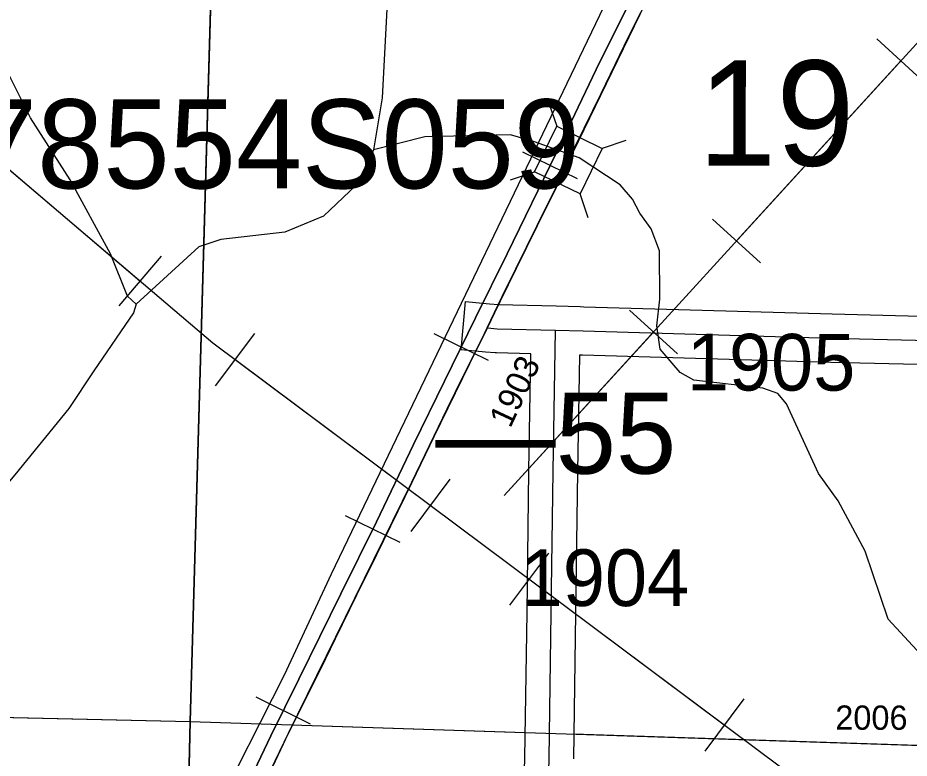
# Model space of a CAD drawing. Extents: x -132.8 to -73.3, y -60 to -26.
# Drawn here: x -98.134 to -97.033, y -43.037 to -42.122 of the extents above; entities that cross this region are included whole.
import ezdxf

# ---------------------------------------------------------------- set-up
doc = ezdxf.new("R2010")
doc.units = 0
for name, color, linetype in [('tdCoHydroRiver', 7, 'Continuous'), ('tdCoPipe', 7, 'Continuous'), ('tdCoPriCL', 7, 'Continuous'), ('tdCoPrimary', 7, 'Continuous'), ('tdCoPriNonDiv', 7, 'Continuous'), ('tdCoPriNonDivCL', 7, 'Continuous'), ('tdCoRRCL', 7, 'Continuous'), ('tdCoSecRdNmbr', 7, 'Continuous'), ('tdCoSecRteBand', 7, 'Continuous'), ('tdCoSecRteCL', 7, 'Continuous'), ('tdCoSectLine', 7, 'Continuous'), ('tdCoSectLinePart', 7, 'Continuous'), ('tdCoSectNmbr', 7, 'Continuous'), ('tdCoStrucNonDivPri', 7, 'Continuous'), ('tdCoStrucPriMaintName', 7, 'Continuous'), ('tdCoStrucSec', 7, 'Continuous'), ('tdCoSurfGravel', 7, 'Continuous'), ('tdCoTwpBndry', 7, 'Continuous'), ('tdCoTwpBndryShd', 7, 'Continuous'), ('tdStHwyPriRefPost1', 7, 'Continuous'), ('tdStHwyPriRefPost5', 7, 'Continuous')]:
    doc.layers.add(name, color=color, linetype=linetype)

msp = doc.modelspace()

# ---------------------------------------------------------------- linework, layer by layer
at = {"layer": 'tdCoHydroRiver'}
for points in [[(-97.9873, -42.4753), (-97.9982, -42.4656), (-98.0191, -42.4131), (-98.0691, -42.322), (-98.1179, -42.2452), (-98.1436, -42.1942), (-98.183, -42.1223), (-98.2014, -42.0982), (-98.2074, -42.0823), (-98.2258, -42.0582), (-98.2354, -42.0351)], [(-97.6747, -42.0477), (-97.6834, -42.2203), (-97.6943, -42.2847)], [(-97.4402, -42.2946), (-97.4953, -42.275), (-97.5251, -42.2664), (-97.6308, -42.2688), (-97.6943, -42.2847)], [(-97.6943, -42.2847), (-97.7158, -42.3284), (-97.7561, -42.3669), (-97.8039, -42.3863), (-97.883, -42.3956), (-97.91, -42.4045), (-97.9873, -42.4753)], [(-97.0183, -42.9083), (-97.0584, -42.8649), (-97.0867, -42.7807), (-97.1201, -42.7185), (-97.1446, -42.6848), (-97.1839, -42.5988), (-97.1946, -42.586), (-97.2134, -42.5793), (-97.2984, -42.5696), (-97.3156, -42.5598), (-97.3402, -42.5309), (-97.3444, -42.5024), (-97.3405, -42.4694), (-97.3409, -42.4094), (-97.3513, -42.3824), (-97.3652, -42.3632), (-97.3743, -42.3456), (-97.3897, -42.328), (-97.4402, -42.2946)], [(-97.9873, -42.4753), (-97.9908, -42.4863), (-98.0397, -42.5577), (-98.0707, -42.6043), (-98.1372, -42.6864), (-98.1907, -42.7499), (-98.2441, -42.8071), (-98.2876, -42.8471), (-98.328, -42.892), (-98.3496, -42.9372), (-98.3662, -42.9763), (-98.3747, -43.0045), (-98.3797, -43.017)]]:
    msp.add_lwpolyline(points, dxfattribs=at)
at = {"layer": 'tdCoPipe'}
for p, q in [((-97.0726, -42.1477), (-97.0131, -42.2019)), ((-97.2756, -42.3703), (-97.216, -42.4246)), ((-97.9567, -42.4162), (-98.0088, -42.4776)), ((-97.3782, -42.4827), (-97.3187, -42.537)), ((-97.8414, -42.5116), (-97.8897, -42.5762)), ((-97.6, -42.6919), (-97.6482, -42.7564)), ((-97.4781, -42.783), (-97.5264, -42.8476)), ((-97.2367, -42.9633), (-97.2849, -43.0278))]:
    msp.add_line(p, q, dxfattribs=at)
for points in [[(-94.8143, -47.1462), (-94.7069, -46.9834), (-94.3383, -46.7979), (-94.0389, -46.5554), (-93.5712, -46.2188), (-94.1285, -45.467), (-94.6658, -44.7216), (-95.3488, -44.2535), (-96.1295, -43.7536), (-96.9537, -43.2251), (-97.8929, -42.5235), (-98.8243, -41.7306), (-99.8527, -40.7651), (-100.8396, -39.8322), (-101.7644, -38.9024), (-102.5401, -38.2536)], [(-97.5328, -42.712), (-96.3419, -41.4065), (-96.3321, -41.0863)], [(-97.0428, -42.1749), (-97.2458, -42.3974)], [(-97.9828, -42.4469), (-98.2122, -42.2517)], [(-97.3484, -42.5099), (-97.5328, -42.712)], [(-97.6242, -42.7242), (-97.8656, -42.5439)], [(-97.2609, -42.9956), (-97.5022, -42.8153)]]:
    msp.add_lwpolyline(points, dxfattribs=at)
at = {"layer": 'tdCoPriCL'}
msp.add_lwpolyline([(-97.8219, -43.053), (-97.7994, -43.0057), (-97.7943, -42.9953), (-97.7597, -42.926), (-97.7415, -42.8888), (-97.7153, -42.8348), (-97.6907, -42.785), (-97.647, -42.6954), (-97.6031, -42.6047), (-97.5834, -42.5645), (-97.557, -42.5117), (-97.5537, -42.5048), (-97.5309, -42.4567), (-97.5183, -42.4318), (-97.4922, -42.3781), (-97.4687, -42.3307), (-97.4557, -42.3019), (-97.4342, -42.258), (-97.4132, -42.2151), (-97.3787, -42.1445), (-97.3644, -42.1154)], dxfattribs=at)
at = {"layer": 'tdCoPrimary'}
msp.add_lwpolyline([(-97.8215, -43.053), (-97.7991, -43.0057), (-97.7594, -42.926), (-97.7411, -42.8888), (-97.715, -42.8348), (-97.6903, -42.785), (-97.6467, -42.6954), (-97.6028, -42.6047), (-97.583, -42.5645), (-97.5566, -42.5117), (-97.5533, -42.5048), (-97.5305, -42.4567), (-97.5179, -42.4318), (-97.4918, -42.3781), (-97.4684, -42.3307), (-97.4553, -42.3019), (-97.455, -42.3013), (-97.4519, -42.295), (-97.4338, -42.258), (-97.4129, -42.2151), (-97.3783, -42.1445), (-97.364, -42.1154)], dxfattribs=at)
msp.add_lwpolyline([(-97.8215, -43.053), (-97.7991, -43.0057), (-97.7594, -42.926), (-97.7411, -42.8888), (-97.715, -42.8348), (-97.6903, -42.785), (-97.6467, -42.6954), (-97.6028, -42.6047), (-97.583, -42.5645), (-97.5566, -42.5117), (-97.5533, -42.5048), (-97.5305, -42.4567), (-97.5179, -42.4318), (-97.4918, -42.3781), (-97.4684, -42.3307), (-97.4553, -42.3019), (-97.455, -42.3013), (-97.4519, -42.295), (-97.4338, -42.258), (-97.4129, -42.2151), (-97.3783, -42.1445), (-97.364, -42.1154)], dxfattribs=at)
msp.add_lwpolyline([(-97.8215, -43.053), (-97.7991, -43.0057), (-97.7594, -42.926), (-97.7411, -42.8888), (-97.715, -42.8348), (-97.6903, -42.785), (-97.6467, -42.6954), (-97.6028, -42.6047), (-97.583, -42.5645), (-97.5566, -42.5117), (-97.5533, -42.5048), (-97.5305, -42.4567), (-97.5179, -42.4318), (-97.4918, -42.3781), (-97.4684, -42.3307), (-97.4553, -42.3019), (-97.455, -42.3013), (-97.4519, -42.295), (-97.4338, -42.258), (-97.4129, -42.2151), (-97.3783, -42.1445), (-97.364, -42.1154)], dxfattribs=at)
at = {"layer": 'tdCoPriNonDiv'}
msp.add_lwpolyline([(-97.9587, -44.6434), (-97.9459, -44.1112), (-97.938, -43.7452), (-97.9341, -43.6535), (-97.928, -43.4661), (-97.9243, -43.3556), (-97.9211, -43.3246), (-97.9165, -43.2951), (-97.9097, -43.2641), (-97.9, -43.2256), (-97.882, -43.1776), (-97.7994, -43.0057), (-97.647, -42.6954), (-97.557, -42.5117), (-97.4687, -42.3307), (-97.3232, -42.0311)], dxfattribs=at)
at = {"layer": 'tdCoPriNonDivCL'}
msp.add_lwpolyline([(-97.8219, -43.053), (-97.7994, -43.0057), (-97.7597, -42.926), (-97.7415, -42.8888), (-97.7153, -42.8348), (-97.6907, -42.785), (-97.647, -42.6954), (-97.6031, -42.6047), (-97.5834, -42.5645), (-97.557, -42.5117), (-97.5537, -42.5048), (-97.5309, -42.4567), (-97.5183, -42.4318), (-97.4922, -42.3781), (-97.4687, -42.3307), (-97.4557, -42.3019), (-97.4554, -42.3013), (-97.4523, -42.295), (-97.4342, -42.258), (-97.4132, -42.2151), (-97.3787, -42.1445), (-97.3644, -42.1154)], dxfattribs=at)
msp.add_lwpolyline([(-97.8219, -43.053), (-97.7994, -43.0057), (-97.7597, -42.926), (-97.7415, -42.8888), (-97.7153, -42.8348), (-97.6907, -42.785), (-97.647, -42.6954), (-97.6031, -42.6047), (-97.5834, -42.5645), (-97.557, -42.5117), (-97.5537, -42.5048), (-97.5309, -42.4567), (-97.5183, -42.4318), (-97.4922, -42.3781), (-97.4687, -42.3307), (-97.4557, -42.3019), (-97.4554, -42.3013), (-97.4523, -42.295), (-97.4342, -42.258), (-97.4132, -42.2151), (-97.3787, -42.1445), (-97.3644, -42.1154)], dxfattribs=at)
at = {"layer": 'tdCoRRCL'}
for p, q in [((-97.4423, -42.3206), (-97.5096, -42.2876)), ((-97.5522, -42.5452), (-97.6195, -42.5121)), ((-97.6615, -42.7701), (-97.7288, -42.7369)), ((-97.772, -42.9943), (-97.8393, -42.9611))]:
    msp.add_line(p, q, dxfattribs=at)
for points in [[(-97.9835, -43.3038), (-97.9638, -43.2632), (-97.9393, -43.2242), (-97.8928, -43.1084), (-97.8041, -42.9336), (-97.7463, -42.8086), (-97.3644, -42.0134), (-97.1091, -41.5028)], [(-97.3726, -42.0914), (-97.419, -42.1854), (-97.4502, -42.2502), (-97.4686, -42.289), (-97.5293, -42.4133), (-97.5681, -42.4925), (-97.645, -42.649), (-97.6906, -42.7443), (-97.7347, -42.8334), (-97.7866, -42.9389), (-97.8211, -43.009), (-97.8579, -43.0859), (-97.9019, -43.1747), (-97.9617, -43.2986), (-97.9853, -43.3466), (-98.0139, -43.4064), (-98.0362, -43.4558), (-98.0566, -43.5294), (-98.0658, -43.5836), (-98.0769, -43.6707)], [(-98.0769, -43.6707), (-98.0658, -43.5836), (-98.0566, -43.5294), (-98.0362, -43.4558), (-98.0139, -43.4064), (-97.9853, -43.3466), (-97.9617, -43.2986), (-97.9019, -43.1747), (-97.8579, -43.0859), (-97.8211, -43.009), (-97.7866, -42.9389), (-97.7347, -42.8334), (-97.6906, -42.7443), (-97.645, -42.649), (-97.5681, -42.4925), (-97.5293, -42.4133), (-97.4686, -42.289), (-97.4502, -42.2502), (-97.419, -42.1854), (-97.3726, -42.0914)]]:
    msp.add_lwpolyline(points, dxfattribs=at)
at = {"layer": 'tdCoSecRteBand'}
for points in [[(-97.5118, -43.2044), (-97.5073, -43.0362), (-97.5046, -42.8564), (-97.5024, -42.6816), (-97.5024, -42.6815), (-97.5024, -42.6814), (-97.4998, -42.5369), (-97.5001, -42.5369), (-97.5422, -42.5358), (-97.5431, -42.5357), (-97.544, -42.5357), (-97.5559, -42.5346), (-97.5858, -42.5321), (-97.5807, -42.4723), (-97.5508, -42.4749), (-97.5398, -42.4758), (-97.4687, -42.4777), (-97.4388, -42.4782), (-97.4388, -42.4785), (-97.4344, -42.4786), (-97.4343, -42.4786), (-97.4343, -42.4786), (-97.1276, -42.4875), (-97.0025, -42.4906)], [(-97.0037, -42.5506), (-97.1291, -42.5474), (-97.1292, -42.5474), (-97.1292, -42.5474), (-97.436, -42.5386), (-97.4399, -42.5385), (-97.4424, -42.6824), (-97.4446, -42.8572), (-97.4446, -42.8572), (-97.4446, -42.8572), (-97.4473, -43.0373)]]:
    msp.add_lwpolyline(points, dxfattribs=at)
at = {"layer": 'tdCoSecRteCL'}
for points in [[(-97.5533, -42.5048), (-97.5414, -42.5058), (-97.4693, -42.5077)], [(-97.4988, -43.7955), (-97.4961, -43.7157), (-97.4906, -43.5433), (-97.4857, -43.3742), (-97.4818, -43.2052), (-97.4773, -43.0368), (-97.4746, -42.8568), (-97.4724, -42.6819), (-97.4693, -42.5077)], [(-97.4693, -42.5077), (-97.4352, -42.5086), (-97.1284, -42.5174), (-96.973, -42.5214)]]:
    msp.add_lwpolyline(points, dxfattribs=at)
at = {"layer": 'tdCoSectLine'}
for points in [[(-97.9208, -42.9911), (-97.8925, -41.9965)], [(-98.9189, -42.9687), (-97.9208, -42.9911)], [(-97.943, -43.9932), (-97.9208, -42.9911)], [(-97.9208, -42.9911), (-96.9795, -43.0219)]]:
    msp.add_lwpolyline(points, dxfattribs=at)
at = {"layer": 'tdCoSectLinePart'}
for points in [[(-97.9208, -42.9911), (-97.8925, -41.9965)], [(-98.8889, -42.9694), (-97.9208, -42.9911)], [(-97.9378, -43.7544), (-97.9208, -42.9911)], [(-97.9208, -42.9911), (-97.5072, -43.0047)], [(-97.4473, -43.0066), (-97.0095, -43.0209)]]:
    msp.add_lwpolyline(points, dxfattribs=at)
at = {"layer": 'tdCoStrucNonDivPri'}
for points in [[(-97.478, -42.226), (-97.4679, -42.2556), (-97.4117, -42.2831)], [(-97.5249, -42.322), (-97.4953, -42.3118), (-97.4679, -42.2556)], [(-97.3827, -42.2731), (-97.4117, -42.2831), (-97.4391, -42.3393)], [(-97.429, -42.3689), (-97.4391, -42.3393), (-97.4953, -42.3118)]]:
    msp.add_lwpolyline(points, dxfattribs=at)
at = {"layer": 'tdCoStrucSec'}
for points in [[(-97.478, -42.226), (-97.4679, -42.2556), (-97.4117, -42.2831)], [(-97.5249, -42.322), (-97.4953, -42.3118), (-97.4679, -42.2556)], [(-97.3827, -42.2731), (-97.4117, -42.2831), (-97.4391, -42.3393)], [(-97.429, -42.3689), (-97.4391, -42.3393), (-97.4953, -42.3118)]]:
    msp.add_lwpolyline(points, dxfattribs=at)
at = {"layer": 'tdCoSurfGravel'}
for points in [[(-97.5533, -42.5048), (-97.5414, -42.5058), (-97.4693, -42.5077), (-97.4352, -42.5086), (-97.1284, -42.5174), (-96.973, -42.5214)], [(-97.4988, -43.7955), (-97.4961, -43.7157), (-97.4906, -43.5433), (-97.4857, -43.3742), (-97.4818, -43.2052), (-97.4773, -43.0368), (-97.4746, -42.8568), (-97.4724, -42.6819), (-97.4693, -42.5077)]]:
    msp.add_lwpolyline(points, dxfattribs=at)
at = {"layer": 'tdCoTwpBndry'}
msp.add_lwpolyline([(-97.8824, -41.5267), (-97.8925, -41.9965), (-97.9208, -42.9911), (-97.9285, -43.3356)], dxfattribs=at)
at = {"layer": 'tdCoTwpBndryShd'}
msp.add_lwpolyline([(-98.2366, -56.8674), (-98.2229, -55.8593), (-98.1929, -54.8697), (-98.1715, -53.8651), (-98.1499, -52.8673), (-98.1252, -51.8564), (-98.1074, -50.9642), (-98.0823, -49.9657), (-98.0579, -48.9651), (-98.0356, -47.9686), (-98.014, -46.968), (-97.9944, -45.9724), (-97.9884, -45.4258), (-97.9689, -44.9943), (-97.943, -43.9932), (-97.9208, -42.9911), (-97.8925, -41.9965), (-97.8711, -40.9985), (-97.8465, -40.0004), (-97.8233, -39.0296), (-97.7988, -38.04)], dxfattribs=at)

# ---------------------------------------------------------------- texts
at = {"layer": 'tdCoSecRdNmbr'}
for s, height, rotation, p in [('1905', 0.07, 359.9265, (-97.3073, -42.5821)), ('1903', 0.03, 64.9265, (-97.5253, -42.6297)), ('1904', 0.07, 359.9266, (-97.5125, -42.8484)), ('2006', 0.03, 359.927, (-97.1238, -43.0014))]:
    msp.add_text(s, height=height, rotation=rotation, dxfattribs=at).set_placement(p)
at = {"layer": 'tdCoSectNmbr'}
msp.add_text('19', height=0.13, rotation=359.9267, dxfattribs=at).set_placement((-97.2935, -42.3042))
at = {"layer": 'tdCoStrucPriMaintName'}
msp.add_text('78554S059', height=0.11, dxfattribs=at).set_placement((-98.1916, -42.3324))
msp.add_text('78554S059', height=0.11, dxfattribs=at).set_placement((-98.1916, -42.3324))
msp.add_text('78554S059', height=0.11, dxfattribs=at).set_placement((-98.1916, -42.3324))
at = {"layer": 'tdStHwyPriRefPost1'}
msp.add_text('‒‒55', height=0.1, dxfattribs=at).set_placement((-97.6178, -42.6849))
at = {"layer": 'tdStHwyPriRefPost5'}
msp.add_text('‒‒55', height=0.1, dxfattribs=at).set_placement((-97.6178, -42.6849))

doc.saveas('drawing.dxf')
